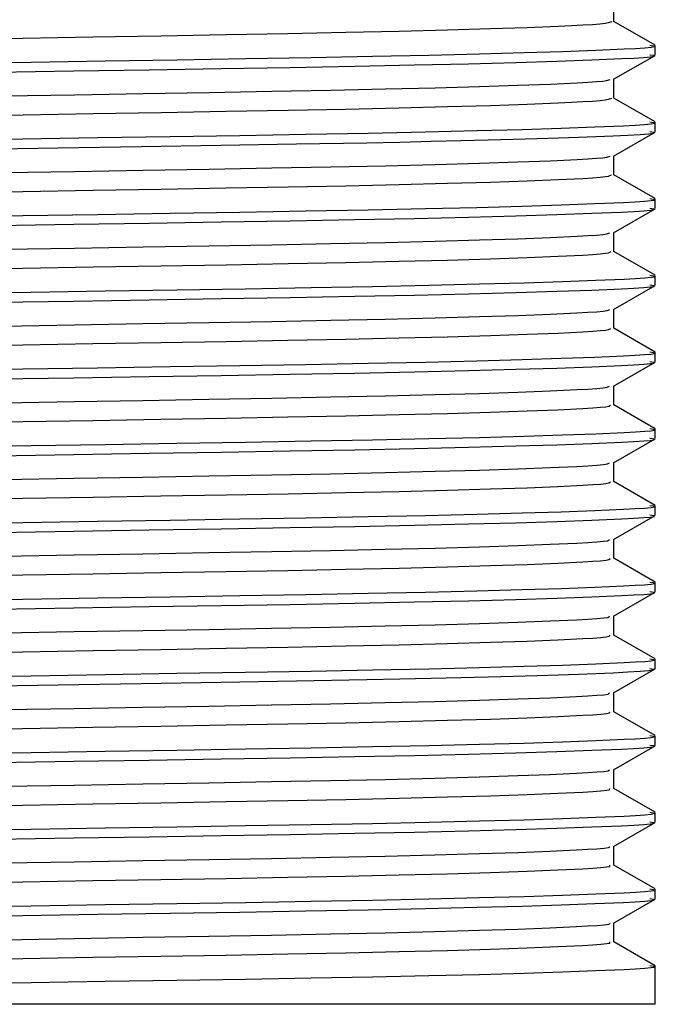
# Model space of a CAD drawing. Header units: millimetres. Extents: x 262469 to 275208, y -32539 to 9411.
# Tile 271 of 428: x 269168.48 to 269171.18, y -13444.75 to -13440.56. Entities that reach past the tile are written whole.
import ezdxf

# ---------------------------------------------------------------- set-up
doc = ezdxf.new("R2010")
doc.units = ezdxf.units.MM
doc.header["$LTSCALE"] = 100
doc.layers.add('$ IE_TELETECHNIKA', color=5, linetype='Continuous', lineweight=30)

msp = doc.modelspace()

# ---------------------------------------------------------------- linework, layer by layer
at = {"layer": '$ IE_TELETECHNIKA', "color": 7, "linetype": 'Continuous'}
for p, q in [((269171.0069, -13440.5676), (269171.0069, -13440.4866)), ((269171.1826, -13440.6685), (269171.0069, -13440.567)), ((269171.1836, -13440.7104), (269171.1836, -13440.6696)), ((269171.0057, -13440.8138), (269171.1826, -13440.7117)), ((269171.0069, -13440.8942), (269171.0069, -13440.8132)), ((269171.1826, -13440.9951), (269171.0069, -13440.8936)), ((269171.1836, -13441.037), (269171.1836, -13440.9962)), ((269171.0057, -13441.1404), (269171.1826, -13441.0383)), ((269171.0069, -13441.2208), (269171.0069, -13441.1398)), ((269171.1826, -13441.3217), (269171.0069, -13441.2202)), ((269171.1836, -13441.3636), (269171.1836, -13441.3228)), ((269171.0057, -13441.467), (269171.1826, -13441.3649)), ((269171.0069, -13441.5474), (269171.0069, -13441.4663)), ((269171.1826, -13441.6482), (269171.0069, -13441.5467)), ((269171.1836, -13441.6901), (269171.1836, -13441.6493)), ((269171.0057, -13441.7936), (269171.1826, -13441.6914)), ((269171.0069, -13441.8739), (269171.0069, -13441.7929)), ((269171.1826, -13441.9748), (269171.0069, -13441.8733)), ((269171.1836, -13442.0167), (269171.1836, -13441.9759)), ((269171.0057, -13442.1201), (269171.1826, -13442.018)), ((269171.0069, -13442.2005), (269171.0069, -13442.1195)), ((269171.1826, -13442.3014), (269171.0069, -13442.1999)), ((269171.1836, -13442.3433), (269171.1836, -13442.3025)), ((269171.0057, -13442.4467), (269171.1826, -13442.3446)), ((269171.0069, -13442.5271), (269171.0069, -13442.446)), ((269171.1826, -13442.6279), (269171.0069, -13442.5264)), ((269171.1836, -13442.6698), (269171.1836, -13442.629)), ((269171.0057, -13442.7733), (269171.1826, -13442.6712)), ((269171.0069, -13442.8536), (269171.0069, -13442.7726)), ((269171.1826, -13442.9545), (269171.0069, -13442.853)), ((269171.1836, -13442.9964), (269171.1836, -13442.9556)), ((269171.0057, -13443.0998), (269171.1826, -13442.9977)), ((269171.0069, -13443.1802), (269171.0069, -13443.0992)), ((269171.1826, -13443.2811), (269171.0069, -13443.1796)), ((269171.1836, -13443.323), (269171.1836, -13443.2822)), ((269171.0057, -13443.4264), (269171.1826, -13443.3243)), ((269171.0069, -13443.5068), (269171.0069, -13443.4258)), ((269171.1826, -13443.6077), (269171.0069, -13443.5062)), ((269171.1836, -13443.6496), (269171.1836, -13443.6088)), ((269171.0057, -13443.753), (269171.1826, -13443.6509)), ((269171.0069, -13443.8333), (269171.0069, -13443.7523)), ((269171.1826, -13443.9342), (269171.0069, -13443.8327)), ((269171.1836, -13443.9761), (269171.1836, -13443.9353)), ((269171.0057, -13444.0796), (269171.1826, -13443.9774)), ((269171.0069, -13444.1599), (269171.0069, -13444.0789)), ((269171.1826, -13444.2608), (269171.0069, -13444.1593)), ((269171.1836, -13444.3027), (269171.1836, -13444.2619)), ((269171.0057, -13444.4061), (269171.1826, -13444.304)), ((269171.0069, -13444.4865), (269171.0069, -13444.4055)), ((269170.9885, -13444.4917), (269170.9895, -13444.4865)), ((269171.1826, -13444.5874), (269171.0069, -13444.4859)), ((269171.1836, -13444.7518), (269171.1836, -13444.5885)), ((269171.1836, -13444.7518), (269164.4876, -13444.7518))]:
    msp.add_line(p, q, dxfattribs=at)
for points in [[(269167.8762, -13440.6486), (269168.4892, -13440.6381), (269168.7878, -13440.6329), (269169.0774, -13440.628), (269169.3552, -13440.6232), (269169.6186, -13440.6185), (269169.8651, -13440.6136), (269170.0926, -13440.6086), (269170.2986, -13440.6034), (269170.4808, -13440.5981), (269170.6378, -13440.5929), (269170.7698, -13440.5876), (269170.8261, -13440.5849), (269170.8751, -13440.5823), (269170.9159, -13440.5798), (269170.9477, -13440.5773), (269170.9699, -13440.5748), (269170.9841, -13440.5724), (269170.9992, -13440.5677)], [(269167.8771, -13440.7507), (269168.5244, -13440.7401), (269168.8396, -13440.735), (269169.1451, -13440.7302), (269169.4384, -13440.7254), (269169.717, -13440.7206), (269169.9781, -13440.7157), (269170.2186, -13440.7107), (269170.4349, -13440.7055), (269170.6245, -13440.7002), (269170.7889, -13440.6949), (269170.9304, -13440.6896), (269171.0504, -13440.6845), (269171.0994, -13440.6819), (269171.1386, -13440.6794), (269171.1658, -13440.6769), (269171.1791, -13440.6745), (269171.1764, -13440.672), (269171.1603, -13440.6696)], [(269168.3781, -13440.7833), (269168.707, -13440.778), (269169.0268, -13440.7729), (269169.3347, -13440.7679), (269169.6279, -13440.763), (269169.9035, -13440.758), (269170.158, -13440.7528), (269170.3878, -13440.7475), (269170.5895, -13440.7421), (269170.7637, -13440.7366), (269170.9132, -13440.7311), (269171.0398, -13440.7258), (269171.0921, -13440.7231), (269171.1341, -13440.7205), (269171.1637, -13440.718), (269171.1787, -13440.7154), (269171.1767, -13440.7129), (269171.1603, -13440.7104)], [(269168.4086, -13440.8844), (269168.7091, -13440.8792), (269169.0013, -13440.8742), (269169.2825, -13440.8694), (269169.5499, -13440.8647), (269169.8011, -13440.8599), (269170.0338, -13440.8549), (269170.2458, -13440.8498), (269170.4345, -13440.8445), (269170.598, -13440.8392), (269170.7367, -13440.8339), (269170.8503, -13440.8287), (269170.896, -13440.8261), (269170.9328, -13440.8235), (269170.9595, -13440.821), (269170.9761, -13440.8186), (269170.9917, -13440.8139)], [(269167.8773, -13440.9751), (269168.4901, -13440.9646), (269168.7887, -13440.9595), (269169.0782, -13440.9546), (269169.3559, -13440.9498), (269169.6192, -13440.945), (269169.8656, -13440.9402), (269170.093, -13440.9352), (269170.2989, -13440.93), (269170.481, -13440.9247), (269170.6379, -13440.9194), (269170.7698, -13440.9141), (269170.8261, -13440.9115), (269170.8752, -13440.9089), (269170.9162, -13440.9064), (269170.9482, -13440.9038), (269170.9703, -13440.9014), (269170.9841, -13440.899), (269170.9977, -13440.8942)], [(269167.8353, -13441.0779), (269168.4886, -13441.0672), (269168.8072, -13441.0621), (269169.1162, -13441.0572), (269169.4131, -13441.0524), (269169.6952, -13441.0476), (269169.96, -13441.0426), (269170.2039, -13441.0375), (269170.4235, -13441.0323), (269170.616, -13441.027), (269170.7827, -13441.0217), (269170.9262, -13441.0164), (269171.0478, -13441.0112), (269171.0977, -13441.0086), (269171.1375, -13441.0061), (269171.1653, -13441.0036), (269171.179, -13441.0011), (269171.1765, -13440.9986), (269171.1603, -13440.9962)], [(269167.17, -13441.1296), (269168.64, -13441.1056), (269168.9937, -13441.1), (269169.3333, -13441.0945), (269169.6551, -13441.0891), (269169.9552, -13441.0835), (269170.0957, -13441.0807), (269170.229, -13441.0778), (269170.3544, -13441.0749), (269170.4713, -13441.0719), (269170.5796, -13441.069), (269170.6794, -13441.0659), (269170.7714, -13441.0629), (269170.8559, -13441.0599), (269171.0042, -13441.054), (269171.0669, -13441.051), (269171.1186, -13441.0482), (269171.1562, -13441.0453), (269171.1769, -13441.0425), (269171.1777, -13441.0397), (269171.1603, -13441.037)], [(269168.4084, -13441.2109), (269168.709, -13441.2058), (269169.0012, -13441.2008), (269169.2824, -13441.196), (269169.5498, -13441.1913), (269169.8009, -13441.1864), (269170.0337, -13441.1815), (269170.2457, -13441.1763), (269170.4345, -13441.1711), (269170.5979, -13441.1658), (269170.7364, -13441.1605), (269170.8502, -13441.1552), (269170.8961, -13441.1526), (269170.9331, -13441.1501), (269170.9601, -13441.1476), (269170.9766, -13441.1452), (269170.9909, -13441.1405)], [(269167.8769, -13441.3017), (269168.4898, -13441.2912), (269168.7883, -13441.2861), (269169.0779, -13441.2812), (269169.3557, -13441.2764), (269169.619, -13441.2716), (269169.8654, -13441.2668), (269170.0928, -13441.2618), (269170.2988, -13441.2566), (269170.481, -13441.2513), (269170.6378, -13441.246), (269170.7696, -13441.2407), (269170.8752, -13441.2355), (269170.9164, -13441.2329), (269170.9486, -13441.2304), (269170.9708, -13441.2279), (269170.9843, -13441.2255), (269170.9964, -13441.2208)], [(269167.8353, -13441.4045), (269168.4886, -13441.3938), (269168.8072, -13441.3887), (269169.1162, -13441.3838), (269169.4131, -13441.379), (269169.6952, -13441.3741), (269169.96, -13441.3692), (269170.2039, -13441.3641), (269170.4235, -13441.3589), (269170.616, -13441.3536), (269170.7827, -13441.3483), (269170.9262, -13441.343), (269171.0478, -13441.3377), (269171.0977, -13441.3352), (269171.1375, -13441.3326), (269171.1653, -13441.3301), (269171.179, -13441.3276), (269171.1765, -13441.3252), (269171.1603, -13441.3228)], [(269168.378, -13441.4364), (269168.7069, -13441.4311), (269169.0268, -13441.426), (269169.3347, -13441.4211), (269169.6278, -13441.4161), (269169.9035, -13441.4111), (269170.158, -13441.4059), (269170.3878, -13441.4006), (269170.5895, -13441.3952), (269170.7637, -13441.3897), (269170.9132, -13441.3843), (269171.0398, -13441.3789), (269171.0921, -13441.3763), (269171.1341, -13441.3737), (269171.1637, -13441.3711), (269171.1787, -13441.3686), (269171.1767, -13441.3661), (269171.1603, -13441.3636)], [(269168.4083, -13441.5375), (269168.7088, -13441.5324), (269169.0011, -13441.5274), (269169.2822, -13441.5226), (269169.5496, -13441.5178), (269169.8008, -13441.513), (269170.0336, -13441.5081), (269170.2456, -13441.5029), (269170.4344, -13441.4976), (269170.5978, -13441.4923), (269170.7362, -13441.4871), (269170.85, -13441.4818), (269170.8961, -13441.4792), (269170.9335, -13441.4767), (269170.9607, -13441.4742), (269170.9772, -13441.4718), (269170.9901, -13441.467)], [(269167.8765, -13441.6283), (269168.4895, -13441.6178), (269168.7881, -13441.6126), (269169.0777, -13441.6077), (269169.3554, -13441.603), (269169.6188, -13441.5982), (269169.8653, -13441.5933), (269170.0927, -13441.5883), (269170.2987, -13441.5831), (269170.481, -13441.5779), (269170.6378, -13441.5726), (269170.7694, -13441.5673), (269170.8752, -13441.5621), (269170.9166, -13441.5595), (269170.949, -13441.557), (269170.9714, -13441.5545), (269170.9845, -13441.5521), (269170.9951, -13441.5474)], [(269167.8771, -13441.7304), (269168.5244, -13441.7198), (269168.8396, -13441.7148), (269169.1451, -13441.7099), (269169.4384, -13441.7051), (269169.717, -13441.7003), (269169.9782, -13441.6954), (269170.2186, -13441.6904), (269170.4349, -13441.6852), (269170.6245, -13441.6799), (269170.7889, -13441.6746), (269170.9304, -13441.6694), (269171.0504, -13441.6642), (269171.0994, -13441.6616), (269171.1386, -13441.6591), (269171.1658, -13441.6566), (269171.1791, -13441.6542), (269171.1764, -13441.6517), (269171.1603, -13441.6493)], [(269168.3781, -13441.763), (269168.707, -13441.7577), (269169.0268, -13441.7526), (269169.3347, -13441.7476), (269169.6279, -13441.7427), (269169.9035, -13441.7377), (269170.158, -13441.7325), (269170.3878, -13441.7272), (269170.5895, -13441.7218), (269170.7637, -13441.7163), (269170.9132, -13441.7109), (269171.0398, -13441.7055), (269171.0921, -13441.7029), (269171.1341, -13441.7003), (269171.1637, -13441.6977), (269171.1787, -13441.6952), (269171.1767, -13441.6926), (269171.1603, -13441.6901)], [(269168.4082, -13441.8641), (269168.7087, -13441.8589), (269169.0009, -13441.854), (269169.2821, -13441.8492), (269169.5495, -13441.8444), (269169.8007, -13441.8396), (269170.0334, -13441.8346), (269170.2455, -13441.8295), (269170.4343, -13441.8242), (269170.5978, -13441.8189), (269170.736, -13441.8136), (269170.8498, -13441.8084), (269170.8962, -13441.8058), (269170.9338, -13441.8032), (269170.9613, -13441.8007), (269170.9779, -13441.7983), (269170.9895, -13441.7936)], [(269167.8761, -13441.9549), (269168.4891, -13441.9443), (269168.7877, -13441.9392), (269169.0774, -13441.9343), (269169.3552, -13441.9295), (269169.6186, -13441.9248), (269169.8651, -13441.9199), (269170.0925, -13441.9149), (269170.2986, -13441.9097), (269170.4809, -13441.9044), (269170.6377, -13441.8991), (269170.7692, -13441.8939), (269170.8752, -13441.8886), (269170.9168, -13441.8861), (269170.9494, -13441.8835), (269170.9719, -13441.8811), (269170.9848, -13441.8787), (269170.994, -13441.874)], [(269167.8353, -13442.0576), (269168.4886, -13442.047), (269168.8072, -13442.0418), (269169.1162, -13442.0369), (269169.4131, -13442.0321), (269169.6952, -13442.0273), (269169.96, -13442.0223), (269170.2039, -13442.0173), (269170.4235, -13442.0121), (269170.616, -13442.0068), (269170.7827, -13442.0014), (269170.9262, -13441.9961), (269171.0478, -13441.9909), (269171.0977, -13441.9883), (269171.1375, -13441.9858), (269171.1653, -13441.9833), (269171.179, -13441.9808), (269171.1765, -13441.9783), (269171.1603, -13441.9759)], [(269168.378, -13442.0896), (269168.7069, -13442.0843), (269169.0268, -13442.0792), (269169.3347, -13442.0742), (269169.6278, -13442.0693), (269169.9034, -13442.0642), (269170.158, -13442.0591), (269170.3878, -13442.0538), (269170.5895, -13442.0484), (269170.7637, -13442.0429), (269170.9132, -13442.0374), (269171.0398, -13442.0321), (269171.0921, -13442.0294), (269171.1341, -13442.0268), (269171.1637, -13442.0242), (269171.1787, -13442.0217), (269171.1767, -13442.0192), (269171.1603, -13442.0167)], [(269168.4081, -13442.1907), (269168.7086, -13442.1855), (269169.0008, -13442.1805), (269169.282, -13442.1758), (269169.5494, -13442.171), (269169.8006, -13442.1662), (269170.0333, -13442.1612), (269170.2454, -13442.1561), (269170.4343, -13442.1508), (269170.5977, -13442.1455), (269170.7358, -13442.1402), (269170.8496, -13442.135), (269170.8962, -13442.1324), (269170.9341, -13442.1298), (269170.962, -13442.1273), (269170.9786, -13442.1249), (269170.9891, -13442.1202)], [(269167.8756, -13442.2815), (269168.4887, -13442.2709), (269168.7874, -13442.2658), (269169.077, -13442.2609), (269169.3549, -13442.2561), (269169.6183, -13442.2514), (269169.8649, -13442.2465), (269170.0924, -13442.2415), (269170.2985, -13442.2363), (269170.4809, -13442.231), (269170.6376, -13442.2257), (269170.769, -13442.2204), (269170.8751, -13442.2152), (269170.9169, -13442.2126), (269170.9498, -13442.2101), (269170.9726, -13442.2076), (269170.9853, -13442.2052), (269170.993, -13442.2005)], [(269167.8771, -13442.3835), (269168.5244, -13442.373), (269168.8396, -13442.3679), (269169.1451, -13442.363), (269169.4384, -13442.3583), (269169.717, -13442.3534), (269169.9781, -13442.3485), (269170.2186, -13442.3435), (269170.4349, -13442.3384), (269170.6245, -13442.3331), (269170.7889, -13442.3278), (269170.9304, -13442.3225), (269171.0504, -13442.3173), (269171.0994, -13442.3148), (269171.1386, -13442.3122), (269171.1658, -13442.3098), (269171.1791, -13442.3073), (269171.1764, -13442.3049), (269171.1603, -13442.3025)], [(269168.3781, -13442.4161), (269168.707, -13442.4108), (269169.0268, -13442.4057), (269169.3347, -13442.4008), (269169.6279, -13442.3959), (269169.9035, -13442.3908), (269170.158, -13442.3857), (269170.3878, -13442.3804), (269170.5895, -13442.3749), (269170.7637, -13442.3695), (269170.9132, -13442.364), (269171.0398, -13442.3586), (269171.0921, -13442.356), (269171.1341, -13442.3534), (269171.1637, -13442.3508), (269171.1787, -13442.3483), (269171.1767, -13442.3458), (269171.1603, -13442.3433)], [(269168.408, -13442.5172), (269168.7085, -13442.5121), (269169.0007, -13442.5071), (269169.2819, -13442.5023), (269169.5493, -13442.4976), (269169.8005, -13442.4928), (269170.0332, -13442.4878), (269170.2453, -13442.4826), (269170.4342, -13442.4774), (269170.5976, -13442.4721), (269170.7356, -13442.4668), (269170.8494, -13442.4615), (269170.8961, -13442.4589), (269170.9343, -13442.4564), (269170.9626, -13442.4539), (269170.9794, -13442.4515), (269170.9887, -13442.4468)], [(269167.8767, -13442.608), (269168.4896, -13442.5975), (269168.7882, -13442.5924), (269169.0777, -13442.5874), (269169.3555, -13442.5827), (269169.6189, -13442.5779), (269169.8653, -13442.5731), (269170.0927, -13442.568), (269170.2988, -13442.5628), (269170.4811, -13442.5576), (269170.6377, -13442.5523), (269170.769, -13442.547), (269170.8751, -13442.5418), (269170.9171, -13442.5392), (269170.9502, -13442.5367), (269170.9732, -13442.5342), (269170.9858, -13442.5318), (269170.9921, -13442.5271)], [(269167.8353, -13442.7108), (269168.4886, -13442.7001), (269168.8072, -13442.695), (269169.1162, -13442.6901), (269169.4131, -13442.6853), (269169.6952, -13442.6804), (269169.96, -13442.6755), (269170.2039, -13442.6704), (269170.4235, -13442.6652), (269170.616, -13442.6599), (269170.7827, -13442.6546), (269170.9262, -13442.6492), (269171.0478, -13442.644), (269171.0977, -13442.6415), (269171.1375, -13442.6389), (269171.1653, -13442.6364), (269171.179, -13442.6339), (269171.1765, -13442.6315), (269171.1603, -13442.629)], [(269168.3781, -13442.7427), (269168.707, -13442.7374), (269169.0268, -13442.7323), (269169.3347, -13442.7274), (269169.6279, -13442.7224), (269169.9035, -13442.7174), (269170.158, -13442.7122), (269170.3878, -13442.7069), (269170.5895, -13442.7015), (269170.7637, -13442.696), (269170.9132, -13442.6906), (269171.0398, -13442.6852), (269171.0921, -13442.6826), (269171.1341, -13442.68), (269171.1637, -13442.6774), (269171.1787, -13442.6749), (269171.1767, -13442.6723), (269171.1603, -13442.6698)], [(269168.4079, -13442.8438), (269168.7084, -13442.8386), (269169.0006, -13442.8337), (269169.2817, -13442.8289), (269169.5492, -13442.8242), (269169.8003, -13442.8193), (269170.0331, -13442.8143), (269170.2452, -13442.8092), (269170.4342, -13442.8039), (269170.5976, -13442.7986), (269170.7354, -13442.7934), (269170.8491, -13442.7881), (269170.896, -13442.7855), (269170.9346, -13442.783), (269170.9631, -13442.7805), (269170.9803, -13442.778), (269170.9885, -13442.7733)], [(269167.8762, -13442.9346), (269168.4892, -13442.9241), (269168.7878, -13442.9189), (269169.0774, -13442.914), (269169.3552, -13442.9093), (269169.6186, -13442.9045), (269169.8651, -13442.8996), (269170.0925, -13442.8946), (269170.2987, -13442.8894), (269170.4811, -13442.8842), (269170.6376, -13442.8789), (269170.7688, -13442.8736), (269170.875, -13442.8683), (269170.9172, -13442.8658), (269170.9506, -13442.8632), (269170.9738, -13442.8608), (269170.9863, -13442.8584), (269170.9914, -13442.8537)], [(269167.8353, -13443.0373), (269168.4886, -13443.0267), (269168.8072, -13443.0215), (269169.1162, -13443.0166), (269169.4131, -13443.0118), (269169.6952, -13443.007), (269169.96, -13443.002), (269170.2039, -13442.997), (269170.4235, -13442.9918), (269170.616, -13442.9865), (269170.7827, -13442.9811), (269170.9262, -13442.9758), (269171.0478, -13442.9706), (269171.0977, -13442.968), (269171.1375, -13442.9655), (269171.1653, -13442.963), (269171.179, -13442.9605), (269171.1765, -13442.958), (269171.1603, -13442.9556)], [(269168.3781, -13443.0693), (269168.707, -13443.064), (269169.0268, -13443.0589), (269169.3347, -13443.0539), (269169.6279, -13443.049), (269169.9035, -13443.044), (269170.158, -13443.0388), (269170.3878, -13443.0335), (269170.5895, -13443.0281), (269170.7637, -13443.0226), (269170.9132, -13443.0172), (269171.0398, -13443.0118), (269171.0921, -13443.0091), (269171.1341, -13443.0065), (269171.1637, -13443.004), (269171.1787, -13443.0014), (269171.1767, -13442.9989), (269171.1603, -13442.9964)], [(269168.4078, -13443.1704), (269168.7083, -13443.1652), (269169.0005, -13443.1602), (269169.2816, -13443.1555), (269169.5491, -13443.1507), (269169.8002, -13443.1459), (269170.0329, -13443.1409), (269170.2451, -13443.1358), (269170.4342, -13443.1305), (269170.5976, -13443.1252), (269170.7352, -13443.1199), (269170.8488, -13443.1147), (269170.8959, -13443.1121), (269170.9348, -13443.1096), (269170.9637, -13443.1071), (269170.9812, -13443.1046), (269170.9884, -13443.0999)], [(269167.8759, -13443.2612), (269168.4889, -13443.2506), (269168.7876, -13443.2455), (269169.0772, -13443.2406), (269169.355, -13443.2358), (269169.6184, -13443.2311), (269169.8649, -13443.2262), (269170.0924, -13443.2212), (269170.2986, -13443.216), (269170.481, -13443.2107), (269170.6376, -13443.2054), (269170.7686, -13443.2001), (269170.8748, -13443.1949), (269170.9173, -13443.1924), (269170.9509, -13443.1898), (269170.9745, -13443.1874), (269170.987, -13443.1849), (269170.9908, -13443.1802)], [(269167.8771, -13443.3632), (269168.5244, -13443.3527), (269168.8396, -13443.3476), (269169.1451, -13443.3427), (269169.4384, -13443.338), (269169.717, -13443.3332), (269169.9782, -13443.3283), (269170.2186, -13443.3232), (269170.4349, -13443.3181), (269170.6245, -13443.3128), (269170.7889, -13443.3075), (269170.9304, -13443.3022), (269171.0504, -13443.297), (269171.0994, -13443.2945), (269171.1386, -13443.292), (269171.1658, -13443.2895), (269171.1791, -13443.287), (269171.1764, -13443.2846), (269171.1603, -13443.2822)], [(269167.17, -13443.4156), (269168.64, -13443.3916), (269168.9937, -13443.386), (269169.3333, -13443.3805), (269169.6551, -13443.3751), (269169.9552, -13443.3695), (269170.0957, -13443.3667), (269170.229, -13443.3638), (269170.3544, -13443.3609), (269170.4713, -13443.3579), (269170.5796, -13443.3549), (269170.6794, -13443.3519), (269170.7714, -13443.3489), (269170.8559, -13443.3459), (269171.0042, -13443.34), (269171.0669, -13443.337), (269171.1186, -13443.3342), (269171.1562, -13443.3313), (269171.1769, -13443.3285), (269171.1777, -13443.3258), (269171.1603, -13443.323)], [(269168.4077, -13443.497), (269168.7082, -13443.4918), (269169.0004, -13443.4868), (269169.2815, -13443.482), (269169.549, -13443.4773), (269169.8001, -13443.4725), (269170.0328, -13443.4675), (269170.245, -13443.4623), (269170.4341, -13443.4571), (269170.5975, -13443.4518), (269170.735, -13443.4465), (269170.8485, -13443.4413), (269170.8958, -13443.4387), (269170.9349, -13443.4361), (269170.9643, -13443.4336), (269170.9821, -13443.4312), (269170.9884, -13443.4264)], [(269167.8753, -13443.5877), (269168.4884, -13443.5772), (269168.7871, -13443.5721), (269169.0768, -13443.5672), (269169.3547, -13443.5624), (269169.6181, -13443.5577), (269169.8647, -13443.5528), (269170.0922, -13443.5478), (269170.2984, -13443.5426), (269170.4809, -13443.5373), (269170.6375, -13443.532), (269170.7684, -13443.5267), (269170.8746, -13443.5215), (269170.9173, -13443.5189), (269170.9512, -13443.5164), (269170.9751, -13443.5139), (269170.9878, -13443.5115), (269170.9903, -13443.5068)], [(269167.8772, -13443.6898), (269168.5245, -13443.6792), (269168.8397, -13443.6742), (269169.1452, -13443.6693), (269169.4384, -13443.6645), (269169.717, -13443.6597), (269169.9782, -13443.6548), (269170.2186, -13443.6498), (269170.4349, -13443.6446), (269170.6245, -13443.6394), (269170.7889, -13443.6341), (269170.9304, -13443.6288), (269171.0504, -13443.6236), (269171.0994, -13443.6211), (269171.1386, -13443.6186), (269171.1658, -13443.6161), (269171.1791, -13443.6136), (269171.1764, -13443.6112), (269171.1603, -13443.6088)], [(269168.378, -13443.7224), (269168.7069, -13443.7171), (269169.0268, -13443.712), (269169.3347, -13443.7071), (269169.6278, -13443.7021), (269169.9035, -13443.6971), (269170.158, -13443.6919), (269170.3878, -13443.6867), (269170.5895, -13443.6812), (269170.7637, -13443.6757), (269170.9132, -13443.6703), (269171.0398, -13443.6649), (269171.0921, -13443.6623), (269171.1341, -13443.6597), (269171.1637, -13443.6571), (269171.1787, -13443.6546), (269171.1767, -13443.6521), (269171.1603, -13443.6496)], [(269168.4076, -13443.8235), (269168.7081, -13443.8184), (269169.0003, -13443.8134), (269169.2814, -13443.8086), (269169.5489, -13443.8039), (269169.8, -13443.7991), (269170.0327, -13443.7941), (269170.2449, -13443.7889), (269170.4341, -13443.7837), (269170.5975, -13443.7784), (269170.7349, -13443.7731), (269170.8481, -13443.7678), (269170.8956, -13443.7653), (269170.9351, -13443.7627), (269170.9648, -13443.7602), (269170.9831, -13443.7578), (269170.9886, -13443.753)], [(269167.8763, -13443.9143), (269168.4893, -13443.9038), (269168.7879, -13443.8986), (269169.0775, -13443.8937), (269169.3553, -13443.889), (269169.6186, -13443.8842), (269169.8651, -13443.8794), (269170.0925, -13443.8743), (269170.2987, -13443.8691), (269170.4812, -13443.8639), (269170.6377, -13443.8586), (269170.7684, -13443.8533), (269170.8745, -13443.8481), (269170.9173, -13443.8455), (269170.9515, -13443.843), (269170.9757, -13443.8405), (269170.9886, -13443.8381), (269170.9899, -13443.8334)], [(269167.8772, -13444.0164), (269168.5245, -13444.0058), (269168.8397, -13444.0007), (269169.1452, -13443.9959), (269169.4384, -13443.9911), (269169.717, -13443.9863), (269169.9782, -13443.9814), (269170.2186, -13443.9764), (269170.4349, -13443.9712), (269170.6245, -13443.9659), (269170.7889, -13443.9606), (269170.9304, -13443.9553), (269171.0504, -13443.9502), (269171.0994, -13443.9476), (269171.1386, -13443.9451), (269171.1658, -13443.9426), (269171.1791, -13443.9402), (269171.1764, -13443.9377), (269171.1603, -13443.9353)], [(269168.3781, -13444.049), (269168.707, -13444.0437), (269169.0268, -13444.0386), (269169.3347, -13444.0336), (269169.6279, -13444.0287), (269169.9035, -13444.0237), (269170.158, -13444.0185), (269170.3878, -13444.0132), (269170.5895, -13444.0078), (269170.7637, -13444.0023), (269170.9132, -13443.9969), (269171.0398, -13443.9915), (269171.0921, -13443.9889), (269171.1341, -13443.9863), (269171.1637, -13443.9837), (269171.1787, -13443.9811), (269171.1767, -13443.9786), (269171.1603, -13443.9761)], [(269168.4075, -13444.1501), (269168.708, -13444.1449), (269169.0002, -13444.1399), (269169.2813, -13444.1352), (269169.5488, -13444.1305), (269169.7999, -13444.1256), (269170.0326, -13444.1206), (269170.2448, -13444.1155), (269170.434, -13444.1102), (269170.5975, -13444.105), (269170.7347, -13444.0997), (269170.8478, -13444.0944), (269170.8953, -13444.0918), (269170.9351, -13444.0893), (269170.9653, -13444.0868), (269170.984, -13444.0843), (269170.9902, -13444.0819), (269170.9889, -13444.0796)], [(269167.8759, -13444.2409), (269168.4889, -13444.2303), (269168.7876, -13444.2252), (269169.0772, -13444.2203), (269169.3551, -13444.2156), (269169.6185, -13444.2108), (269169.8649, -13444.2059), (269170.0923, -13444.2009), (269170.2986, -13444.1957), (269170.4811, -13444.1904), (269170.6377, -13444.1851), (269170.7682, -13444.1799), (269170.8743, -13444.1746), (269170.9173, -13444.1721), (269170.9518, -13444.1695), (269170.9763, -13444.1671), (269170.9894, -13444.1646), (269170.9897, -13444.1599)], [(269167.8773, -13444.3429), (269168.5246, -13444.3324), (269168.8398, -13444.3273), (269169.1452, -13444.3225), (269169.4385, -13444.3177), (269169.7171, -13444.3129), (269169.9782, -13444.308), (269170.2187, -13444.3029), (269170.4349, -13444.2978), (269170.6246, -13444.2925), (269170.7889, -13444.2872), (269170.9304, -13444.2819), (269171.0504, -13444.2767), (269171.0995, -13444.2742), (269171.1386, -13444.2717), (269171.1658, -13444.2692), (269171.1791, -13444.2667), (269171.1764, -13444.2643), (269171.1603, -13444.2619)], [(269167.8353, -13444.3844), (269168.4886, -13444.3738), (269168.8072, -13444.3687), (269169.1162, -13444.3637), (269169.4131, -13444.3589), (269169.6952, -13444.3541), (269169.96, -13444.3492), (269170.2039, -13444.3441), (269170.4235, -13444.3389), (269170.616, -13444.3336), (269170.7827, -13444.3282), (269170.9262, -13444.3229), (269171.0478, -13444.3177), (269171.0977, -13444.3151), (269171.1375, -13444.3126), (269171.1653, -13444.3101), (269171.179, -13444.3076), (269171.1765, -13444.3052), (269171.1603, -13444.3027)], [(269168.4076, -13444.4767), (269168.708, -13444.4715), (269169.0002, -13444.4665), (269169.2813, -13444.4617), (269169.5488, -13444.457), (269169.7999, -13444.4522), (269170.0325, -13444.4472), (269170.2447, -13444.4421), (269170.434, -13444.4368), (269170.5976, -13444.4315), (269170.7346, -13444.4262), (269170.8474, -13444.421), (269170.8951, -13444.4184), (269170.9352, -13444.4158), (269170.9658, -13444.4133), (269170.9849, -13444.4109), (269170.9913, -13444.4085), (269170.9893, -13444.4062)], [(269167.8755, -13444.5674), (269168.4885, -13444.5569), (269168.7872, -13444.5518), (269169.0769, -13444.5469), (269169.3548, -13444.5421), (269169.6182, -13444.5374), (269169.8647, -13444.5325), (269170.0921, -13444.5275), (269170.2984, -13444.5223), (269170.4811, -13444.517), (269170.6376, -13444.5117), (269170.768, -13444.5064), (269170.874, -13444.5012), (269170.9172, -13444.4986), (269170.952, -13444.4961), (269170.9769, -13444.4936), (269170.9903, -13444.4912), (269170.9895, -13444.4865)], [(269167.8771, -13444.6695), (269168.5245, -13444.659), (269168.8396, -13444.6539), (269169.1451, -13444.649), (269169.4384, -13444.6443), (269169.717, -13444.6395), (269169.9782, -13444.6345), (269170.2186, -13444.6295), (269170.4349, -13444.6243), (269170.6245, -13444.6191), (269170.7889, -13444.6138), (269170.9304, -13444.6085), (269171.0504, -13444.6033), (269171.0994, -13444.6008), (269171.1386, -13444.5983), (269171.1658, -13444.5958), (269171.1791, -13444.5933), (269171.1764, -13444.5909), (269171.1603, -13444.5885)]]:
    msp.add_lwpolyline(points, dxfattribs=at)

doc.saveas('drawing.dxf')
